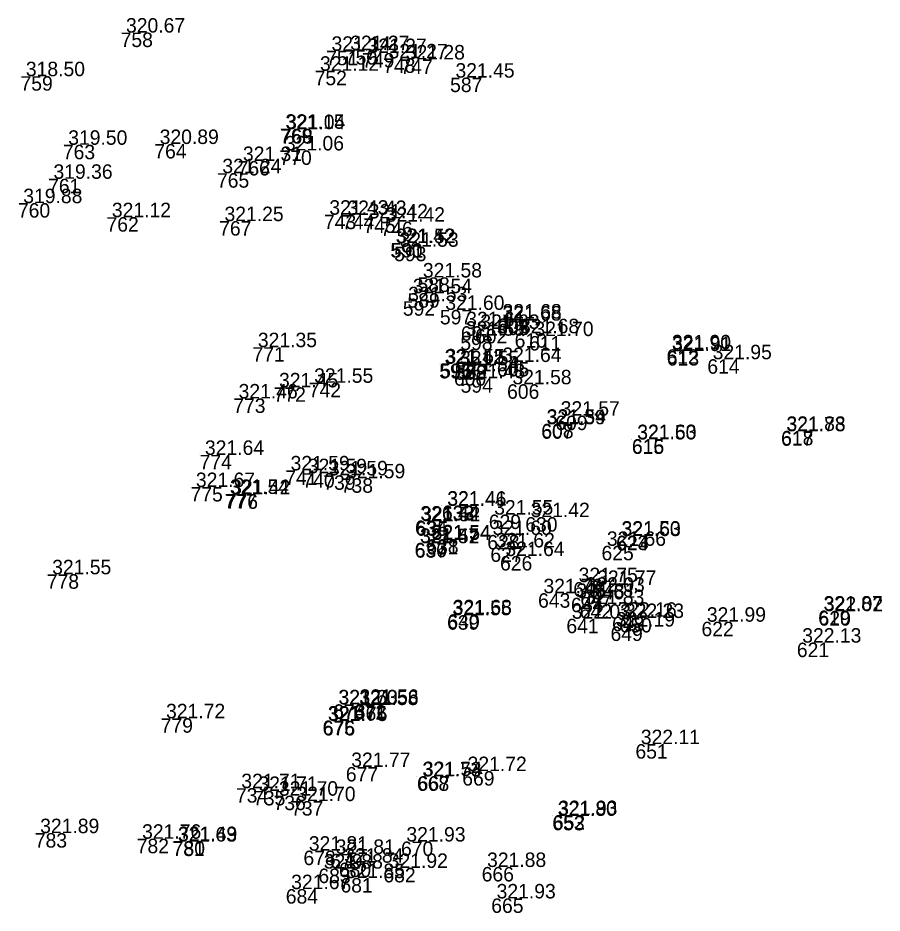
# Model space of a CAD drawing. Extents: x -829398 to -819400, y -1074439 to -1067977.
# Drawn here: x -821905.4 to -821833.7, y -1070597.6 to -1070523.3 of the extents above; entities that cross this region are included whole.
import ezdxf

# ---------------------------------------------------------------- set-up
doc = ezdxf.new("R2010")
doc.units = 0
doc.layers.add('Vrstva 60', color=7, linetype='Continuous')
doc.layers.add('Vrstva 61', color=7, linetype='Continuous')

msp = doc.modelspace()

# ---------------------------------------------------------------- linework, layer by layer
at = {"layer": 'Vrstva 60'}
for p, q in [((-821896.881, -1070524.554), (-821896.881, -1070524.554)), ((-821879.824, -1070526.068), (-821879.824, -1070526.068)), ((-821878.271, -1070526.011), (-821878.271, -1070526.011)), ((-821876.837, -1070526.253), (-821876.837, -1070526.253)), ((-821875.093, -1070526.695), (-821875.093, -1070526.695)), ((-821873.662, -1070526.785), (-821873.662, -1070526.785)), ((-821880.78, -1070527.723), (-821880.78, -1070527.723)), ((-821905.193, -1070528.173), (-821905.193, -1070528.173)), ((-821869.536, -1070528.293), (-821869.536, -1070528.293)), ((-821883.647, -1070532.536), (-821883.647, -1070532.536)), ((-821883.591, -1070532.572), (-821883.591, -1070532.572)), ((-821901.677, -1070533.867), (-821901.677, -1070533.867)), ((-821894.086, -1070533.801), (-821894.086, -1070533.801)), ((-821883.695, -1070534.336), (-821883.695, -1070534.336)), ((-821887.177, -1070535.213), (-821887.177, -1070535.213)), ((-821888.886, -1070536.226), (-821888.886, -1070536.226)), ((-821902.903, -1070536.69), (-821902.903, -1070536.69)), ((-821905.408, -1070538.711), (-821905.408, -1070538.711)), ((-821898.054, -1070539.875), (-821898.054, -1070539.875)), ((-821880.005, -1070539.668), (-821880.005, -1070539.668)), ((-821878.504, -1070539.692), (-821878.504, -1070539.692)), ((-821876.734, -1070539.977), (-821876.734, -1070539.977)), ((-821888.706, -1070540.203), (-821888.706, -1070540.203)), ((-821875.315, -1070540.247), (-821875.315, -1070540.247)), ((-821874.498, -1070542.023), (-821874.498, -1070542.023)), ((-821874.441, -1070542.03), (-821874.441, -1070542.03)), ((-821874.179, -1070542.327), (-821874.179, -1070542.327)), ((-821872.242, -1070544.878), (-821872.242, -1070544.878)), ((-821873.075, -1070546.183), (-821873.075, -1070546.183)), ((-821873.458, -1070546.851), (-821873.458, -1070546.851)), ((-821870.38, -1070547.571), (-821870.38, -1070547.571)), ((-821865.634, -1070548.458), (-821865.634, -1070548.458)), ((-821865.628, -1070548.285), (-821865.628, -1070548.285)), ((-821868.644, -1070548.927), (-821868.644, -1070548.927)), ((-821867.468, -1070549.146), (-821867.468, -1070549.146)), ((-821864.177, -1070549.507), (-821864.177, -1070549.507)), ((-821868.686, -1070549.71), (-821868.686, -1070549.71)), ((-821862.98, -1070549.742), (-821862.98, -1070549.742)), ((-821885.937, -1070550.663), (-821885.937, -1070550.663)), ((-821851.573, -1070550.843), (-821851.573, -1070550.843)), ((-821851.544, -1070550.986), (-821851.544, -1070550.986)), ((-821848.186, -1070551.664), (-821848.186, -1070551.664)), ((-821870.434, -1070552.055), (-821870.434, -1070552.055)), ((-821870.36, -1070552.007), (-821870.36, -1070552.007)), ((-821869.161, -1070552.163), (-821869.161, -1070552.163)), ((-821865.643, -1070551.894), (-821865.643, -1070551.894)), ((-821869.218, -1070552.659), (-821869.218, -1070552.659)), ((-821868.662, -1070553.241), (-821868.662, -1070553.241)), ((-821884.182, -1070553.998), (-821884.182, -1070553.998)), ((-821881.265, -1070553.621), (-821881.265, -1070553.621)), ((-821864.807, -1070553.744), (-821864.807, -1070553.744)), ((-821887.536, -1070554.92), (-821887.536, -1070554.92)), ((-821861.976, -1070557.062), (-821861.976, -1070557.062)), ((-821861.963, -1070557.017), (-821861.963, -1070557.017)), ((-821860.804, -1070556.348), (-821860.804, -1070556.348)), ((-821842.07, -1070557.646), (-821842.07, -1070557.646)), ((-821842.058, -1070557.606), (-821842.058, -1070557.606)), ((-821854.447, -1070558.324), (-821854.447, -1070558.324)), ((-821854.445, -1070558.29), (-821854.445, -1070558.29)), ((-821890.33, -1070559.603), (-821890.33, -1070559.603)), ((-821883.222, -1070560.889), (-821883.222, -1070560.889)), ((-821881.791, -1070561.121), (-821881.791, -1070561.121)), ((-821880.058, -1070561.302), (-821880.058, -1070561.302)), ((-821891.081, -1070562.271), (-821891.081, -1070562.271)), ((-821878.61, -1070561.546), (-821878.61, -1070561.546)), ((-821888.258, -1070562.844), (-821888.258, -1070562.844)), ((-821888.154, -1070562.879), (-821888.154, -1070562.879)), ((-821870.215, -1070563.839), (-821870.215, -1070563.839)), ((-821870.21, -1070563.808), (-821870.21, -1070563.808)), ((-821872.45, -1070565.052), (-821872.45, -1070565.052)), ((-821872.38, -1070565.113), (-821872.38, -1070565.113)), ((-821866.323, -1070564.557), (-821866.323, -1070564.557)), ((-821863.297, -1070564.77), (-821863.297, -1070564.77)), ((-821871.521, -1070566.662), (-821871.521, -1070566.662)), ((-821871.511, -1070566.608), (-821871.511, -1070566.608)), ((-821866.451, -1070566.249), (-821866.451, -1070566.249)), ((-821855.756, -1070566.302), (-821855.756, -1070566.302)), ((-821855.747, -1070566.338), (-821855.747, -1070566.338)), ((-821872.485, -1070566.899), (-821872.485, -1070566.899)), ((-821872.46, -1070566.933), (-821872.46, -1070566.933)), ((-821866.195, -1070567.282), (-821866.195, -1070567.282)), ((-821856.97, -1070567.151), (-821856.97, -1070567.151)), ((-821865.391, -1070567.998), (-821865.391, -1070567.998)), ((-821903.01, -1070569.511), (-821903.01, -1070569.511)), ((-821859.314, -1070570.164), (-821859.314, -1070570.164)), ((-821857.776, -1070570.393), (-821857.776, -1070570.393)), ((-821862.234, -1070571.085), (-821862.234, -1070571.085)), ((-821858.733, -1070570.963), (-821858.733, -1070570.963)), ((-821859.508, -1070571.465), (-821859.508, -1070571.465)), ((-821858.77, -1070571.987), (-821858.77, -1070571.987)), ((-821838.988, -1070572.524), (-821838.988, -1070572.524)), ((-821838.953, -1070572.574), (-821838.953, -1070572.574)), ((-821869.789, -1070572.91), (-821869.789, -1070572.91)), ((-821869.758, -1070572.833), (-821869.758, -1070572.833)), ((-821859.885, -1070573.199), (-821859.885, -1070573.199)), ((-821856.091, -1070573.036), (-821856.091, -1070573.036)), ((-821855.474, -1070573.139), (-821855.474, -1070573.139)), ((-821856.22, -1070573.847), (-821856.22, -1070573.847)), ((-821848.672, -1070573.45), (-821848.672, -1070573.45)), ((-821840.755, -1070575.185), (-821840.755, -1070575.185)), ((-821879.255, -1070580.302), (-821879.255, -1070580.302)), ((-821879.232, -1070580.314), (-821879.232, -1070580.314)), ((-821877.521, -1070580.364), (-821877.521, -1070580.364)), ((-821877.499, -1070580.261), (-821877.499, -1070580.261)), ((-821893.557, -1070581.462), (-821893.557, -1070581.462)), ((-821880.126, -1070581.648), (-821880.126, -1070581.648)), ((-821880.089, -1070581.691), (-821880.089, -1070581.691)), ((-821854.152, -1070583.611), (-821854.152, -1070583.611)), ((-821878.188, -1070585.509), (-821878.188, -1070585.509)), ((-821868.528, -1070585.847), (-821868.528, -1070585.847)), ((-821872.284, -1070586.291), (-821872.284, -1070586.291)), ((-821872.234, -1070586.262), (-821872.234, -1070586.262)), ((-821887.311, -1070587.263), (-821887.311, -1070587.263)), ((-821885.887, -1070587.492), (-821885.887, -1070587.492)), ((-821884.188, -1070587.887), (-821884.188, -1070587.887)), ((-821882.736, -1070588.335), (-821882.736, -1070588.335)), ((-821861.054, -1070589.561), (-821861.054, -1070589.561)), ((-821861.005, -1070589.497), (-821861.005, -1070589.497)), ((-821904.005, -1070590.996), (-821904.005, -1070590.996)), ((-821895.546, -1070591.46), (-821895.546, -1070591.46)), ((-821892.578, -1070591.696), (-821892.578, -1070591.696)), ((-821892.557, -1070591.649), (-821892.557, -1070591.649)), ((-821873.609, -1070591.691), (-821873.609, -1070591.691)), ((-821881.709, -1070592.45), (-821881.709, -1070592.45)), ((-821879.479, -1070592.717), (-821879.479, -1070592.717)), ((-821878.769, -1070593.447), (-821878.769, -1070593.447)), ((-821880.467, -1070593.938), (-821880.467, -1070593.938)), ((-821875.074, -1070593.88), (-821875.074, -1070593.88)), ((-821866.914, -1070593.804), (-821866.914, -1070593.804)), ((-821878.636, -1070594.724), (-821878.636, -1070594.724)), ((-821883.174, -1070595.644), (-821883.174, -1070595.644)), ((-821866.12, -1070596.414), (-821866.12, -1070596.414))]:
    msp.add_line(p, q, dxfattribs=at)

# ---------------------------------------------------------------- texts
for s, p in [('758', (-821896.881, -1070525.754)), ('751', (-821879.824, -1070527.268)), ('750', (-821878.271, -1070527.211)), ('749', (-821876.837, -1070527.453)), ('748', (-821875.093, -1070527.895)), ('747', (-821873.662, -1070527.985)), ('752', (-821880.78, -1070528.923)), ('759', (-821905.193, -1070529.373)), ('587', (-821869.536, -1070529.493)), ('769', (-821883.647, -1070533.736)), ('768', (-821883.591, -1070533.772)), ('763', (-821901.677, -1070535.067)), ('764', (-821894.086, -1070535.001)), ('770', (-821883.695, -1070535.536)), ('766', (-821887.177, -1070536.413)), ('765', (-821888.886, -1070537.426)), ('761', (-821902.903, -1070537.89)), ('760', (-821905.408, -1070539.911)), ('762', (-821898.054, -1070541.075)), ('743', (-821880.005, -1070540.868)), ('744', (-821878.504, -1070540.892)), ('745', (-821876.734, -1070541.177)), ('767', (-821888.706, -1070541.403)), ('746', (-821875.315, -1070541.447)), ('590', (-821874.498, -1070543.223)), ('591', (-821874.441, -1070543.23)), ('593', (-821874.179, -1070543.527)), ('588', (-821872.242, -1070546.078)), ('589', (-821873.075, -1070547.383)), ('592', (-821873.458, -1070548.051)), ('597', (-821870.38, -1070548.771)), ('601', (-821868.644, -1070550.127)), ('603', (-821865.634, -1070549.658)), ('604', (-821865.628, -1070549.485)), ('602', (-821867.468, -1070550.346)), ('610', (-821864.177, -1070550.707)), ('598', (-821868.686, -1070550.91)), ('611', (-821862.98, -1070550.942)), ('771', (-821885.937, -1070551.863)), ('612', (-821851.573, -1070552.043)), ('613', (-821851.544, -1070552.186)), ('605', (-821865.643, -1070553.094)), ('614', (-821848.186, -1070552.864)), ('595', (-821870.434, -1070553.255)), ('596', (-821870.36, -1070553.207)), ('599', (-821869.161, -1070553.363)), ('600', (-821869.218, -1070553.859)), ('594', (-821868.662, -1070554.441)), ('772', (-821884.182, -1070555.198)), ('742', (-821881.265, -1070554.821)), ('606', (-821864.807, -1070554.944)), ('773', (-821887.536, -1070556.12)), ('609', (-821860.804, -1070557.548)), ('607', (-821861.976, -1070558.262)), ('608', (-821861.963, -1070558.217)), ('617', (-821842.07, -1070558.846)), ('618', (-821842.058, -1070558.806)), ('615', (-821854.447, -1070559.524)), ('616', (-821854.445, -1070559.49)), ('774', (-821890.33, -1070560.803)), ('741', (-821883.222, -1070562.089)), ('740', (-821881.791, -1070562.321)), ('739', (-821880.058, -1070562.502)), ('738', (-821878.61, -1070562.746)), ('775', (-821891.081, -1070563.471)), ('777', (-821888.258, -1070564.044)), ('776', (-821888.154, -1070564.079)), ('633', (-821870.215, -1070565.039)), ('632', (-821870.21, -1070565.008)), ('634', (-821872.45, -1070566.252)), ('635', (-821872.38, -1070566.313)), ('629', (-821866.323, -1070565.757)), ('630', (-821863.297, -1070565.97)), ('631', (-821871.521, -1070567.862)), ('638', (-821871.511, -1070567.808)), ('628', (-821866.451, -1070567.449)), ('623', (-821855.756, -1070567.502)), ('624', (-821855.747, -1070567.538)), ('636', (-821872.485, -1070568.099)), ('637', (-821872.46, -1070568.133)), ('627', (-821866.195, -1070568.482)), ('625', (-821856.97, -1070568.351)), ('626', (-821865.391, -1070569.198)), ('778', (-821903.01, -1070570.711)), ('645', (-821859.314, -1070571.364)), ('646', (-821857.776, -1070571.593)), ('643', (-821862.234, -1070572.285)), ('647', (-821858.733, -1070572.163)), ('644', (-821859.508, -1070572.665)), ('642', (-821858.77, -1070573.187)), ('619', (-821838.988, -1070573.724)), ('620', (-821838.953, -1070573.774)), ('639', (-821869.789, -1070574.11)), ('640', (-821869.758, -1070574.033)), ('641', (-821859.885, -1070574.399)), ('648', (-821856.091, -1070574.236)), ('650', (-821855.474, -1070574.339)), ('649', (-821856.22, -1070575.047)), ('622', (-821848.672, -1070574.65)), ('621', (-821840.755, -1070576.385)), ('674', (-821879.255, -1070581.502)), ('673', (-821879.232, -1070581.514)), ('672', (-821877.521, -1070581.564)), ('671', (-821877.499, -1070581.461)), ('779', (-821893.557, -1070582.662)), ('675', (-821880.126, -1070582.848)), ('676', (-821880.089, -1070582.891)), ('651', (-821854.152, -1070584.811)), ('677', (-821878.188, -1070586.709)), ('669', (-821868.528, -1070587.047)), ('668', (-821872.284, -1070587.491)), ('667', (-821872.234, -1070587.462)), ('734', (-821887.311, -1070588.463)), ('735', (-821885.887, -1070588.692)), ('736', (-821884.188, -1070589.087)), ('737', (-821882.736, -1070589.535)), ('653', (-821861.054, -1070590.761)), ('652', (-821861.005, -1070590.697)), ('783', (-821904.005, -1070592.196)), ('782', (-821895.546, -1070592.66)), ('781', (-821892.578, -1070592.896)), ('780', (-821892.557, -1070592.849)), ('670', (-821873.609, -1070592.891)), ('678', (-821881.709, -1070593.65)), ('679', (-821879.479, -1070593.917)), ('680', (-821878.769, -1070594.647)), ('683', (-821880.467, -1070595.138)), ('682', (-821875.074, -1070595.08)), ('666', (-821866.914, -1070595.004)), ('681', (-821878.636, -1070595.924)), ('684', (-821883.174, -1070596.844)), ('665', (-821866.12, -1070597.614))]:
    msp.add_text(s, height=1.2, dxfattribs=at).set_placement(p)
at = {"layer": 'Vrstva 61'}
for s, p in [(' 320.67', (-821896.881, -1070524.554)), (' 321.14', (-821879.824, -1070526.068)), (' 321.27', (-821878.271, -1070526.011)), (' 321.27', (-821876.837, -1070526.253)), (' 321.27', (-821875.093, -1070526.695)), (' 321.28', (-821873.662, -1070526.785)), (' 321.12', (-821880.78, -1070527.723)), (' 318.50', (-821905.193, -1070528.173)), (' 321.45', (-821869.536, -1070528.293)), (' 321.15', (-821883.647, -1070532.536)), (' 321.04', (-821883.591, -1070532.572)), (' 319.50', (-821901.677, -1070533.867)), (' 320.89', (-821894.086, -1070533.801)), (' 321.06', (-821883.695, -1070534.336)), (' 321.31', (-821887.177, -1070535.213)), (' 319.36', (-821902.903, -1070536.69)), (' 321.24', (-821888.886, -1070536.226)), (' 319.88', (-821905.408, -1070538.711)), (' 321.43', (-821880.005, -1070539.668)), (' 321.43', (-821878.504, -1070539.692)), (' 321.12', (-821898.054, -1070539.875)), (' 321.25', (-821888.706, -1070540.203)), (' 321.42', (-821876.734, -1070539.977)), (' 321.42', (-821875.315, -1070540.247)), (' 321.42', (-821874.498, -1070542.023)), (' 321.52', (-821874.441, -1070542.03)), (' 321.53', (-821874.179, -1070542.327)), (' 321.58', (-821872.242, -1070544.878)), (' 321.54', (-821873.075, -1070546.183)), (' 321.53', (-821873.458, -1070546.851)), (' 321.60', (-821870.38, -1070547.571)), (' 321.68', (-821865.634, -1070548.458)), (' 321.68', (-821865.628, -1070548.285)), (' 321.61', (-821868.644, -1070548.927)), (' 321.63', (-821867.468, -1070549.146)), (' 321.59', (-821868.686, -1070549.71)), (' 321.68', (-821864.177, -1070549.507)), (' 321.70', (-821862.98, -1070549.742)), (' 321.35', (-821885.937, -1070550.663)), (' 321.90', (-821851.573, -1070550.843)), (' 321.91', (-821851.544, -1070550.986)), (' 321.42', (-821870.434, -1070552.055)), (' 321.55', (-821870.36, -1070552.007)), (' 321.55', (-821869.161, -1070552.163)), (' 321.64', (-821865.643, -1070551.894)), (' 321.95', (-821848.186, -1070551.664)), (' 321.54', (-821869.218, -1070552.659)), (' 321.55', (-821881.265, -1070553.621)), (' 321.48', (-821868.662, -1070553.241)), (' 321.58', (-821864.807, -1070553.744)), (' 321.45', (-821884.182, -1070553.998)), (' 321.46', (-821887.536, -1070554.92)), (' 321.57', (-821860.804, -1070556.348)), (' 321.39', (-821861.976, -1070557.062)), (' 321.54', (-821861.963, -1070557.017)), (' 321.63', (-821854.445, -1070558.29)), (' 321.73', (-821842.07, -1070557.646)), (' 321.88', (-821842.058, -1070557.606)), (' 321.50', (-821854.447, -1070558.324)), (' 321.64', (-821890.33, -1070559.603)), (' 321.59', (-821883.222, -1070560.889)), (' 321.59', (-821881.791, -1070561.121)), (' 321.59', (-821880.058, -1070561.302)), (' 321.59', (-821878.61, -1070561.546)), (' 321.67', (-821891.081, -1070562.271)), (' 321.54', (-821888.258, -1070562.844)), (' 321.42', (-821888.154, -1070562.879)), (' 321.46', (-821870.215, -1070563.839)), (' 321.41', (-821870.21, -1070563.808)), (' 321.55', (-821866.323, -1070564.557)), (' 321.42', (-821863.297, -1070564.77)), (' 321.44', (-821872.45, -1070565.052)), (' 321.52', (-821872.38, -1070565.113)), (' 321.60', (-821866.451, -1070566.249)), (' 321.50', (-821855.756, -1070566.302)), (' 321.63', (-821855.747, -1070566.338)), (' 321.47', (-821872.485, -1070566.899)), (' 321.52', (-821872.46, -1070566.933)), (' 321.54', (-821871.521, -1070566.662)), (' 321.54', (-821871.511, -1070566.608)), (' 321.66', (-821856.97, -1070567.151)), (' 321.62', (-821866.195, -1070567.282)), (' 321.64', (-821865.391, -1070567.998)), (' 321.55', (-821903.01, -1070569.511)), (' 321.75', (-821859.314, -1070570.164)), (' 321.77', (-821857.776, -1070570.393)), (' 321.76', (-821862.234, -1070571.085)), (' 321.81', (-821859.508, -1070571.465)), (' 322.03', (-821858.733, -1070570.963)), (' 321.83', (-821858.77, -1070571.987)), (' 321.55', (-821869.789, -1070572.91)), (' 321.68', (-821869.758, -1070572.833)), (' 322.16', (-821856.091, -1070573.036)), (' 322.23', (-821855.474, -1070573.139)), (' 321.87', (-821838.988, -1070572.524)), (' 322.02', (-821838.953, -1070572.574)), (' 322.03', (-821859.885, -1070573.199)), (' 322.19', (-821856.22, -1070573.847)), (' 321.99', (-821848.672, -1070573.45)), (' 322.13', (-821840.755, -1070575.185)), (' 321.70', (-821879.255, -1070580.302)), (' 321.63', (-821879.232, -1070580.314)), (' 321.58', (-821877.521, -1070580.364)), (' 321.56', (-821877.499, -1070580.261)), (' 321.72', (-821893.557, -1070581.462)), (' 321.65', (-821880.126, -1070581.648)), (' 321.76', (-821880.089, -1070581.691)), (' 322.11', (-821854.152, -1070583.611)), (' 321.77', (-821878.188, -1070585.509)), (' 321.73', (-821872.284, -1070586.291)), (' 321.54', (-821872.234, -1070586.262)), (' 321.72', (-821868.528, -1070585.847)), (' 321.71', (-821887.311, -1070587.263)), (' 321.71', (-821885.887, -1070587.492)), (' 321.70', (-821884.188, -1070587.887)), (' 321.70', (-821882.736, -1070588.335)), (' 321.93', (-821861.005, -1070589.497)), (' 321.80', (-821861.054, -1070589.561)), (' 321.89', (-821904.005, -1070590.996)), (' 321.76', (-821895.546, -1070591.46)), (' 321.63', (-821892.578, -1070591.696)), (' 321.49', (-821892.557, -1070591.649)), (' 321.93', (-821873.609, -1070591.691)), (' 321.81', (-821881.709, -1070592.45)), (' 321.81', (-821879.479, -1070592.717)), (' 321.88', (-821880.467, -1070593.938)), (' 321.84', (-821878.769, -1070593.447)), (' 321.92', (-821875.074, -1070593.88)), (' 321.88', (-821866.914, -1070593.804)), (' 321.85', (-821878.636, -1070594.724)), (' 321.67', (-821883.174, -1070595.644)), (' 321.93', (-821866.12, -1070596.414))]:
    msp.add_text(s, height=1.2, dxfattribs=at).set_placement(p)

doc.saveas('drawing.dxf')
